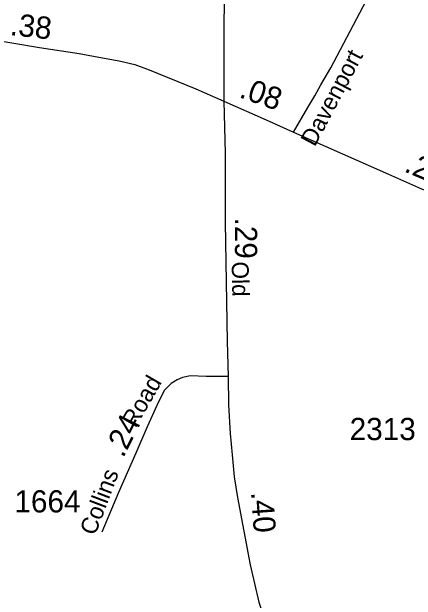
# Model space of a CAD drawing. Extents: x 2220236 to 2384410, y 720751 to 894131.
# Drawn here: x 2322567 to 2324842, y 821177 to 824490 of the extents above; entities that cross this region are included whole.
import ezdxf

# ---------------------------------------------------------------- set-up
doc = ezdxf.new("R2010")
doc.units = 0
doc.layers.add('Default', color=7, linetype='Continuous')

msp = doc.modelspace()

# ---------------------------------------------------------------- linework, layer by layer
at = {"layer": 'Default'}
for points in [[(2323953.6, 828339.1), (2323873.4, 827914.8), (2323827.2, 827649.5), (2323808.2, 827525.8), (2323802, 827459.1), (2323787.1, 827113.6), (2323782.3, 826905.5), (2323781.1, 826699.9), (2323781.6, 826519.2), (2323778.2, 826030.9), (2323769.2, 825764), (2323773, 825602.1), (2323770.1, 825418.9), (2323764.6, 825084.2), (2323765.3, 824949.6), (2323762.5, 824716.3), (2323759.6, 824240.5), (2323759.9, 823986.6)], [(2324152.1, 823812.5), (2324231.6, 823949.9), (2324272.4, 824016.5), (2324305, 824077.7), (2324362.1, 824174.3), (2324543.4, 824519.1), (2324674.7, 824753.7), (2324763.7, 824887), (2324829, 824964.6), (2324860.3, 825023.1), (2324872.5, 825084.3)], [(2321820.7, 824452.9), (2322029.5, 824402.8), (2322238.8, 824372.1), (2322421.7, 824338.9), (2322723.4, 824288.6), (2322945.7, 824254.6), (2323057.1, 824234.2), (2323171.3, 824213.8), (2323259.7, 824192), (2323340.6, 824163.4), (2323601.5, 824056), (2323759.9, 823986.6)], [(2323759.9, 823986.6), (2323767.6, 823692.8), (2323767.7, 823303.1), (2323778.9, 822633.5), (2323783.7, 822435.7)], [(2323759.9, 823986.6), (2323997.8, 823880.5), (2324152.1, 823812.5)], [(2324152.1, 823812.5), (2324686.9, 823575.8), (2324872.5, 823492.5), (2325027.4, 823434), (2325117.2, 823405.5), (2325220.5, 823389.2), (2325379.5, 823378.3)], [(2323783.7, 822435.7), (2323660, 822437), (2323571.6, 822439.8), (2323526.8, 822430.2), (2323496.9, 822418), (2323464.3, 822397.6), (2323424, 822357.2), (2323382.7, 822272.5), (2323328.3, 822152.8), (2323265.8, 822004.5), (2323167.9, 821782.8), (2323072.8, 821561.1)], [(2323783.7, 822435.7), (2323786.7, 822277.7), (2323795.2, 822114.7), (2323806.1, 821996.4), (2323817.7, 821872.6), (2323837.4, 821755.6), (2323907.4, 821376.1), (2323956.7, 821166), (2324015.5, 820995.3), (2324056.2, 820868.8), (2324117.2, 820743.8), (2324288.1, 820417)]]:
    msp.add_lwpolyline(points, dxfattribs=at)

# ---------------------------------------------------------------- texts
for s, height, rotation, p in [('.38', 125, 353.6651, (2322553.6, 824359.1)), ('Davenport', 95, 62.1405, (2324271.3, 823725.7)), ('.08', 125, 340.4017, (2323840.8, 824010)), ('.25', 125, 337.0587, (2324768.6, 823592.5)), ('.29', 125, 270.0285, (2323822.4, 823331.3)), ('Old', 95, 270.9583, (2323804.1, 823083.2)), ('Road', 95, 60.0703, (2323262.8, 822142.9)), ('.24', 125, 63.4876, (2323193.4, 821974.1)), ('Collins', 95, 69.2261, (2323035.6, 821537)), ('.40', 125, 274.1627, (2323912.2, 821784.6))]:
    msp.add_text(s, height=height, rotation=rotation, dxfattribs=at).set_placement(p)
for s, p in [('2313', (2324467.7, 822078.4)), ('1664', (2322581.9, 821671.2))]:
    msp.add_text(s, height=125, dxfattribs=at).set_placement(p)

doc.saveas('drawing.dxf')
